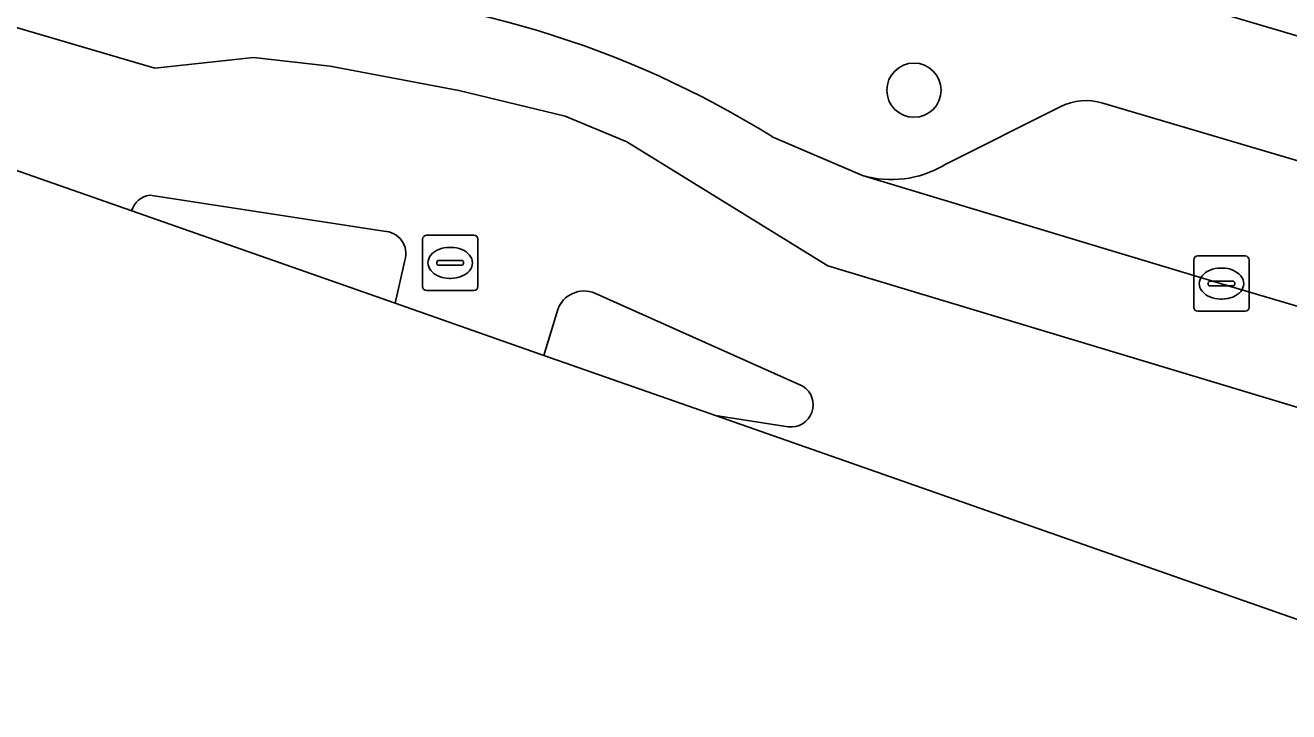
# Model space of a CAD drawing. Extents: x 161772 to 163126, y 383092 to 383917.
# Drawn here: x 162980.53 to 163003.33, y 383661.39 to 383673.77 of the extents above; entities that cross this region are included whole.
import ezdxf

# ---------------------------------------------------------------- set-up
doc = ezdxf.new("R2010")
doc.units = 0
for name, color, linetype in [('IMGEO_Boom', 7, 'Continuous'), ('IMGEO_Erf', 7, 'Continuous'), ('IMGEO_Kolk', 7, 'Continuous'), ('IMGEO_Parkeervlak_open', 7, 'Continuous'), ('IMGEO_Rijbaan_lokaal_gesloten', 7, 'Continuous'), ('IMGEO_Rioolput', 7, 'Continuous'), ('IMGEO_Verkeerseiland_gesloten', 7, 'Continuous'), ('IMGEO_Voetpad_open', 7, 'Continuous')]:
    doc.layers.add(name, color=color, linetype=linetype)

msp = doc.modelspace()

# ---------------------------------------------------------------- linework, layer by layer
at = {"layer": 'IMGEO_Boom'}
msp.add_circle((162996.567, 383672.603), 0.489, dxfattribs=at)
at = {"layer": 'IMGEO_Erf'}
msp.add_lwpolyline([(162994.541, 383701.2), (162996.124, 383706.315), (162995.928, 383706.372), (162987.675, 383678.251), (163042.67, 383662.024)], dxfattribs=at)
at = {"layer": 'IMGEO_Kolk'}
for p, q in [((163001.615, 383668.687), (163001.615, 383669.539)), ((163001.69, 383669.613), (163002.542, 383669.613)), ((163002.616, 383669.539), (163002.616, 383668.687)), ((163002.103, 383669.393), (163002.128, 383669.393)), ((163001.874, 383669.107), (163001.874, 383669.119)), ((163002.312, 383669.07), (163001.914, 383669.07)), ((163001.917, 383669.156), (163002.315, 383669.156)), ((163002.358, 383669.119), (163002.358, 383669.107)), ((163002.126, 383668.833), (163002.101, 383668.833)), ((163002.542, 383668.613), (163001.69, 383668.613))]:
    msp.add_line(p, q, dxfattribs=at)
for points in [[(163001.615, 383668.687), (163001.615, 383669.539)], [(163001.69, 383669.613), (163002.542, 383669.613)], [(163002.616, 383669.539), (163002.616, 383668.687)], [(163002.542, 383668.613), (163001.69, 383668.613)]]:
    msp.add_lwpolyline(points, dxfattribs=at)
for centre, radius, start, end in [((163001.692, 383669.537), 0.0765, 91.552, 178.448), ((163001.692, 383669.537), 0.0765, 91.552, 178.448), ((163002.54, 383669.537), 0.0765, 1.552, 88.448), ((163002.54, 383669.537), 0.0765, 1.552, 88.448), ((163001.914, 383669.116), 0.0403, 85.8775, 175.7526), ((163001.911, 383669.106), 0.0366, 178.938, 274.7102), ((163002.315, 383669.113), 0.043, 264.8664, 352.4533), ((163002.319, 383669.118), 0.0386, 1.7309, 96.639), ((163001.692, 383668.689), 0.0765, 181.552, 268.448), ((163001.692, 383668.689), 0.0765, 181.552, 268.448), ((163002.54, 383668.689), 0.0765, 271.552, 358.448), ((163002.54, 383668.689), 0.0765, 271.552, 358.448)]:
    msp.add_arc(centre, radius, start, end, dxfattribs=at)
for centre, major_axis, ratio, start_param, end_param in [((163002.102, 383669.113), (-0.387, 0.002), 0.722429, 4.712389, 7.853982), ((163002.127, 383669.113), (-0.39, 0.002), 0.717154, 1.570796, 4.712389)]:
    msp.add_ellipse(centre, major_axis=major_axis, ratio=ratio, start_param=start_param, end_param=end_param, dxfattribs=at)
at = {"layer": 'IMGEO_Parkeervlak_open'}
for points in [[(162999.204, 383672.301), (162997.105, 383671.247)], [(163022.739, 383665.635), (162999.973, 383672.368)], [(162995.637, 383671.062), (163000, 383669.748), (163002.115, 383669.111), (163021.288, 383663.444), (163041.926, 383657.347), (163051.117, 383654.648)]]:
    msp.add_lwpolyline(points, dxfattribs=at)
for centre, radius, start, end in [((162999.671, 383671.393), 1.021, 72.7629, 117.1958), ((162996.155, 383672.869), 1.88, 254.0073, 300.358)]:
    msp.add_arc(centre, radius, start, end, dxfattribs=at)
at = {"layer": 'IMGEO_Rijbaan_lokaal_gesloten'}
for points in [[(162870.658, 383687.649), (162894.374, 383691.174), (162907.427, 383691.265), (162919.751, 383690.168), (162929.61, 383688.342), (162940.29, 383685.511), (162982.868, 383673.003), (162984.65, 383673.195), (162986.033, 383673.034), (162988.358, 383672.6), (162990.276, 383672.137), (162991.387, 383671.672), (162995.015, 383669.434), (163055.66, 383651.151), (163068.412, 383648.714)], [(163068.412, 383648.714), (163055.66, 383651.151), (162995.015, 383669.434), (162991.387, 383671.672), (162990.276, 383672.137), (162988.358, 383672.6), (162986.033, 383673.034), (162984.65, 383673.195), (162982.868, 383673.003), (162940.29, 383685.511), (162929.61, 383688.342), (162919.751, 383690.168), (162907.427, 383691.265), (162894.374, 383691.174), (162870.658, 383687.649)], [(162846.862, 383680.663), (162837.539, 383676.241), (162836.211, 383675.725), (162838.543, 383669.56), (162838.543, 383669.56), (162844.747, 383672.508), (162874.567, 383682.58), (162898.578, 383684.517), (162910.589, 383683.945), (162922.976, 383683.355), (162931.033, 383682.115), (162963.252, 383677.157), (162982.453, 383670.425)], [(163002.115, 383669.111), (163000, 383669.748), (162995.637, 383671.062), (162994.01, 383671.764)], [(162982.781, 383670.708), (162987.004, 383670.058)], [(162987.379, 383669.532), (162987.206, 383668.758), (162989.887, 383667.818)], [(163055.935, 383653.235), (163053.028, 383654.051), (163051.117, 383654.648), (163041.926, 383657.347), (163021.288, 383663.444), (163002.115, 383669.111)], [(162990.808, 383668.942), (162994.56, 383667.261)], [(162989.887, 383667.818), (162990.143, 383668.643)], [(162994.298, 383666.529), (162992.987, 383666.731), (163038.383, 383650.814), (163080.983, 383638.029), (163091.947, 383634.04), (163091.947, 383634.04), (163091.049, 383637.785), (163090.681, 383637.937)]]:
    msp.add_lwpolyline(points, dxfattribs=at)
for centre, radius, start, end in [((162984.709, 383656.833), 17.591, 58.0813, 88.294), ((162982.829, 383670.32), 0.391, 97.1049, 164.4707), ((162982.826, 383670.32), 0.388, 164.2456, 164.3015), ((162986.995, 383669.655), 0.404, 342.3148, 88.6574), ((162990.616, 383668.479), 0.501, 67.5241, 160.8956), ((162994.351, 383666.923), 0.398, 262.3753, 58.2377)]:
    msp.add_arc(centre, radius, start, end, dxfattribs=at)
at = {"layer": 'IMGEO_Rioolput'}
for p, q in [((162987.774, 383669.987), (162988.626, 383669.987)), ((162987.699, 383669.061), (162987.699, 383669.913)), ((162988.187, 383669.767), (162988.212, 383669.767)), ((162988.7, 383669.913), (162988.7, 383669.061)), ((162987.958, 383669.481), (162987.958, 383669.493)), ((162988.001, 383669.53), (162988.399, 383669.53)), ((162988.442, 383669.493), (162988.442, 383669.481)), ((162988.396, 383669.444), (162987.998, 383669.444)), ((162988.21, 383669.207), (162988.185, 383669.207)), ((162988.626, 383668.987), (162987.774, 383668.987))]:
    msp.add_line(p, q, dxfattribs=at)
for points in [[(162987.774, 383669.987), (162988.626, 383669.987)], [(162987.699, 383669.061), (162987.699, 383669.913)], [(162988.7, 383669.913), (162988.7, 383669.061)], [(162988.626, 383668.987), (162987.774, 383668.987)]]:
    msp.add_lwpolyline(points, dxfattribs=at)
for centre, radius, start, end in [((162987.776, 383669.911), 0.0765, 91.552, 178.448), ((162987.776, 383669.911), 0.0765, 91.552, 178.448), ((162988.624, 383669.911), 0.0765, 1.552, 88.448), ((162988.624, 383669.911), 0.0765, 1.552, 88.448), ((162987.998, 383669.49), 0.0403, 85.8775, 175.7526), ((162988.403, 383669.492), 0.0386, 1.7309, 96.639), ((162987.995, 383669.48), 0.0366, 178.938, 274.7102), ((162988.399, 383669.487), 0.043, 264.8664, 352.4533), ((162987.776, 383669.063), 0.0765, 181.552, 268.448), ((162987.776, 383669.063), 0.0765, 181.552, 268.448), ((162988.624, 383669.063), 0.0765, 271.552, 358.448), ((162988.624, 383669.063), 0.0765, 271.552, 358.448)]:
    msp.add_arc(centre, radius, start, end, dxfattribs=at)
for centre, major_axis, ratio, start_param, end_param in [((162988.186, 383669.487), (-0.387, 0.002), 0.722429, 4.712389, 7.853982), ((162988.211, 383669.487), (-0.39, 0.002), 0.717154, 1.570796, 4.712389)]:
    msp.add_ellipse(centre, major_axis=major_axis, ratio=ratio, start_param=start_param, end_param=end_param, dxfattribs=at)
at = {"layer": 'IMGEO_Verkeerseiland_gesloten'}
for points in [[(162987.004, 383670.058), (162982.781, 383670.708)], [(162982.453, 383670.425), (162987.206, 383668.758), (162987.379, 383669.532)], [(162994.56, 383667.261), (162990.808, 383668.942)], [(162990.143, 383668.643), (162989.887, 383667.818)], [(162989.887, 383667.818), (162992.987, 383666.731), (162994.298, 383666.529)]]:
    msp.add_lwpolyline(points, dxfattribs=at)
for centre, radius, start, end in [((162982.829, 383670.32), 0.391, 97.1049, 164.4707), ((162982.826, 383670.32), 0.388, 164.2456, 164.3015), ((162986.995, 383669.655), 0.404, 342.3148, 88.6574), ((162990.616, 383668.479), 0.501, 67.5241, 160.8956), ((162994.351, 383666.923), 0.398, 262.3753, 58.2377)]:
    msp.add_arc(centre, radius, start, end, dxfattribs=at)
at = {"layer": 'IMGEO_Voetpad_open'}
for points in [[(163042.936, 383662.935), (163042.67, 383662.024), (162987.675, 383678.251), (162985.885, 383679.89), (162980.972, 383681.299), (162961.892, 383686.897), (162945.013, 383691.788), (162939.867, 383693.265), (162934.573, 383694.806)], [(162997.105, 383671.247), (162999.204, 383672.301)], [(162999.973, 383672.368), (163022.739, 383665.635)], [(162994.01, 383671.764), (162995.637, 383671.062)]]:
    msp.add_lwpolyline(points, dxfattribs=at)
for centre, radius, start, end in [((162984.709, 383656.833), 17.591, 58.0813, 88.294), ((162999.671, 383671.393), 1.021, 72.7629, 117.1958), ((162996.155, 383672.869), 1.88, 254.0073, 300.358)]:
    msp.add_arc(centre, radius, start, end, dxfattribs=at)

doc.saveas('drawing.dxf')
